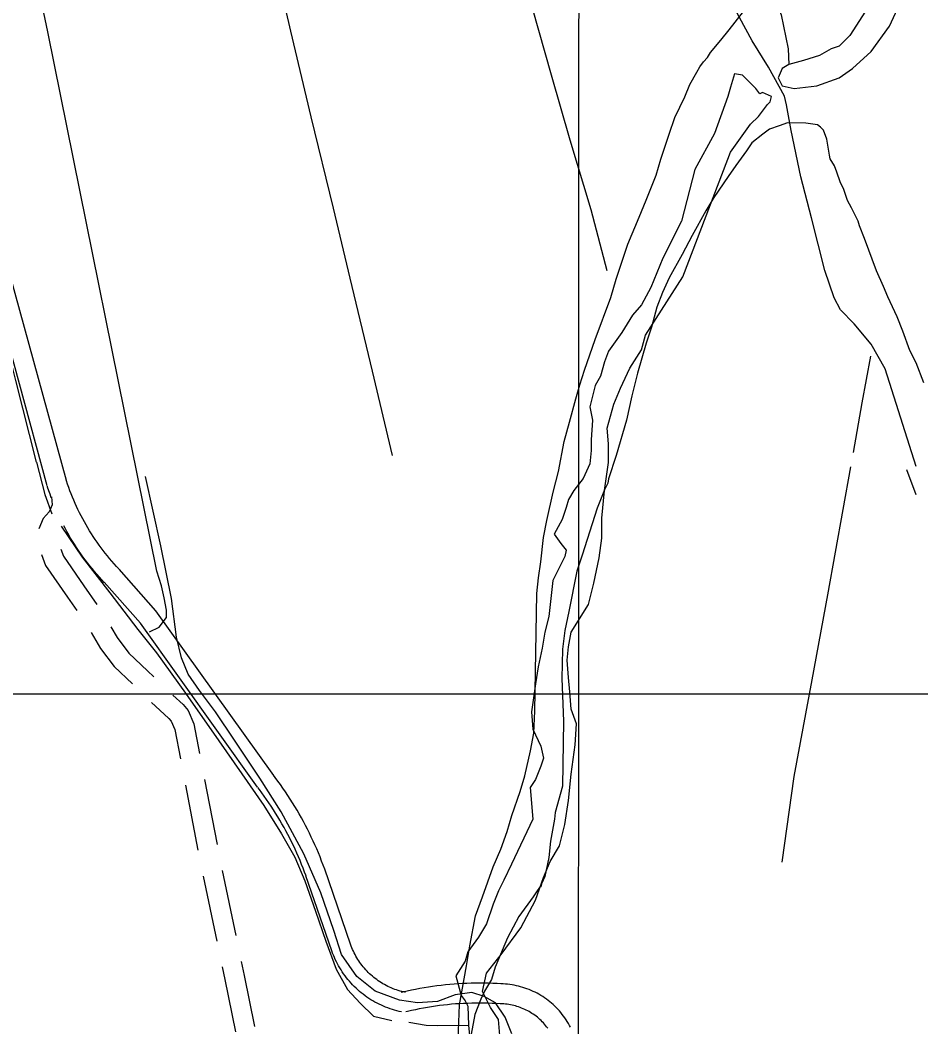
# Model space of a CAD drawing. Extents: x 3263578 to 3301413, y 764927 to 798602.
# Drawn here: x 3269510 to 3270869, y 787450 to 788969 of the extents above; entities that cross this region are included whole.
import ezdxf

# ---------------------------------------------------------------- set-up
doc = ezdxf.new("R2010")
doc.units = 0
for name, color, linetype in [('V-DTCH-CNTR', 7, 'Continuous'), ('V-GRID-MAJR', 7, 'Continuous'), ('V-ROAD-CNTR', 7, 'Continuous'), ('V-SITE-VEGE', 7, 'Continuous'), ('V-TOPO-SHOR', 7, 'Continuous')]:
    doc.layers.add(name, color=color, linetype=linetype)

msp = doc.modelspace()

# ---------------------------------------------------------------- linework, layer by layer
at = {"layer": 'V-DTCH-CNTR'}
msp.add_line((3270861.8, 788295.5), (3270815, 788442.9), dxfattribs=at)
for points in [[(3270072, 788312.1), (3270042, 788439.1), (3270008.2, 788579.3), (3269983.2, 788685), (3269949.5, 788822.8), (3269918.6, 788952.2), (3269886.2, 789091.2), (3269857.1, 789215.4), (3269821.3, 789363.7), (3269781.9, 789533.7), (3269763.6, 789604.9), (3269731.6, 789737.7), (3269697.3, 789883.6), (3269670.2, 790003.7), (3269651.3, 790092.5), (3269620.6, 790214.2), (3269587.1, 790352.3), (3269549.6, 790511.3), (3269510.7, 790670.5), (3269473.2, 790824.4), (3269435.3, 790984.9), (3269411.2, 791093.1)], [(3270815, 788442.9), (3270793.7, 788479.8), (3270768.3, 788510.8), (3270747.4, 788531.6), (3270737.9, 788549.6), (3270723.8, 788590.9), (3270703.6, 788670.4), (3270687.7, 788732.3), (3270673.3, 788802), (3270666.2, 788840.8), (3270663.3, 788853.9), (3270639.2, 788897.8), (3270614.6, 788937.6), (3270579.4, 789002.9)], [(3270251.7, 787440), (3270242.1, 787465.2), (3270227.2, 787486.6), (3270210, 787496.4), (3270191.8, 787502.2), (3270166.5, 787498.9), (3270139.8, 787488.5), (3270109.6, 787486.5), (3270082.5, 787490.9), (3270045.7, 787504.5), (3270018.1, 787526.5), (3269995.2, 787559.6), (3269983.6, 787595.6), (3269963.7, 787652.3), (3269938.2, 787711.5), (3269903.8, 787774.8), (3269871.7, 787825.6), (3269833.7, 787882.7), (3269805, 787925.6), (3269780.9, 787957.9), (3269763.6, 787982.5), (3269753.8, 788007), (3269746.3, 788037.9), (3269738.6, 788096.6), (3269722.4, 788176), (3269699.3, 788280.6)]]:
    msp.add_lwpolyline(points, dxfattribs=at)
at = {"layer": 'V-GRID-MAJR'}
for points in [[(3270349.3, 775829.6), (3270351, 781890.6), (3270352.8, 787952.6), (3270354.6, 794014.7), (3270354.6, 794015.7)], [(3267732.7, 787953.5), (3270352.8, 787952.6), (3275593.1, 787951.5), (3280833.3, 787951.1), (3286073.6, 787951.5), (3291313.9, 787952.6), (3296554.1, 787954.5), (3299174.3, 787955.8)]]:
    msp.add_spline(points, degree=3, dxfattribs=at)
at = {"layer": 'V-ROAD-CNTR'}
for p, q in [((3270861.8, 788252.5), (3270847.7, 788290.3)), ((3269759.5, 787815.1), (3269778.5, 787716.9)), ((3269788.4, 787823.5), (3269807.4, 787725.4)), ((3269786.2, 787677.7), (3269806.8, 787579.8)), ((3269815, 787686.1), (3269835.6, 787588.3))]:
    msp.add_line(p, q, dxfattribs=at)
for points in [[(3269551.2, 788266.2), (3269467, 788574), (3269311, 789162.8), (3269097.6, 789969.6)], [(3269580.1, 788274.1), (3269495.9, 788581.8), (3269340, 789170.5), (3269126.6, 789977.3)], [(3269557.4, 788248.2), (3269557.3, 788248.4), (3269555.4, 788253.7), (3269553.5, 788259), (3269551.8, 788264.3), (3269551.4, 788265.6)], [(3269659.2, 788141), (3269655.6, 788144.9), (3269652.1, 788148.7), (3269648.7, 788152.6), (3269645.3, 788156.5), (3269642, 788160.5), (3269638.8, 788164.6), (3269635.6, 788168.7), (3269632.5, 788172.8), (3269629.4, 788177), (3269626.4, 788181.2), (3269623.5, 788185.5), (3269620.6, 788189.8), (3269617.8, 788194.1), (3269615, 788198.5), (3269612.3, 788203), (3269609.7, 788207.5), (3269607.2, 788212), (3269604.7, 788216.5), (3269602.3, 788221.1), (3269599.9, 788225.7), (3269597.6, 788230.4), (3269595.4, 788235.1), (3269593.3, 788239.8), (3269591.2, 788244.6), (3269589.2, 788249.3), (3269587.3, 788254.2), (3269585.4, 788259), (3269583.6, 788263.9), (3269581.9, 788268.8), (3269580.3, 788273.7), (3269579.9, 788274.8)], [(3269557.9, 788249.8), (3269558.5, 788237.8), (3269554.1, 788227), (3269545.2, 788217.1), (3269538.7, 788201.4)], [(3269637.3, 788120.5), (3269633.5, 788124.5), (3269629.8, 788128.7), (3269626, 788132.9), (3269622.4, 788137.2), (3269618.8, 788141.6), (3269615.3, 788145.9), (3269611.8, 788150.4), (3269608.4, 788154.9), (3269605.1, 788159.4), (3269601.8, 788164), (3269598.6, 788168.6), (3269595.5, 788173.3), (3269592.4, 788178.1), (3269589.5, 788182.8), (3269586.5, 788187.6), (3269583.7, 788192.5), (3269580.9, 788197.4), (3269578.2, 788202.3), (3269576.3, 788206.1)], [(3269542.6, 788162.6), (3269548.8, 788146.4), (3269581.7, 788098.5), (3269595.7, 788078.4)], [(3269571.5, 788171), (3269575.6, 788160.4), (3269606.4, 788115.6), (3269625.9, 788087.5)], [(3269892.8, 787829.4), (3269715.2, 788078), (3269659.5, 788140.7)], [(3269868.4, 787812), (3269691.8, 788059.2), (3269637.1, 788120.8)], [(3269647.3, 788053.7), (3269656.5, 788037.6), (3269674.5, 788013.8), (3269702.2, 787987.5), (3269711.9, 787978.2)], [(3269617.7, 788045), (3269631.4, 788021), (3269652.1, 787993.8), (3269679.7, 787967.5)], [(3269740.8, 787950.6), (3269756.4, 787936.4), (3269763.9, 787927.5), (3269772.5, 787907.6), (3269780.9, 787862.8)], [(3269708.5, 787939.7), (3269714.5, 787933.9), (3269734.8, 787915.5), (3269738.2, 787911.5), (3269743.6, 787898.8), (3269752, 787854.4)], [(3269969.7, 787688.3), (3269967.5, 787694.4), (3269965.1, 787700.5), (3269962.7, 787706.6), (3269960.2, 787712.7), (3269957.7, 787718.8), (3269955, 787724.8), (3269952.3, 787730.7), (3269949.5, 787736.7), (3269946.7, 787742.6), (3269943.7, 787748.5), (3269940.7, 787754.3), (3269937.6, 787760.1), (3269934.5, 787765.8), (3269931.3, 787771.6), (3269928, 787777.2), (3269924.6, 787782.9), (3269921.1, 787788.5), (3269917.6, 787794), (3269914.1, 787799.5), (3269910.4, 787805), (3269906.7, 787810.4), (3269902.9, 787815.7), (3269899.1, 787821.1), (3269895.2, 787826.3), (3269892.5, 787829.8)], [(3269941.5, 787678), (3269939.4, 787683.9), (3269937.2, 787689.7), (3269934.9, 787695.4), (3269932.5, 787701.2), (3269930.1, 787706.9), (3269927.6, 787712.5), (3269925.1, 787718.2), (3269922.4, 787723.8), (3269919.8, 787729.3), (3269917, 787734.9), (3269914.1, 787740.4), (3269911.2, 787745.8), (3269908.3, 787751.3), (3269905.2, 787756.7), (3269902.1, 787762), (3269898.9, 787767.3), (3269895.7, 787772.6), (3269892.4, 787777.8), (3269889, 787783), (3269885.6, 787788.1), (3269882.1, 787793.2), (3269878.5, 787798.3), (3269874.9, 787803.3), (3269871.2, 787808.3), (3269868.7, 787811.6)], [(3270008.7, 787574.9), (3269969.8, 787688)], [(3269980.3, 787565.2), (3269941.4, 787678.3)], [(3270091.7, 787502.4), (3270088.8, 787503), (3270086.1, 787503.7), (3270083.4, 787504.4), (3270080.7, 787505.2), (3270078, 787506.1), (3270075.4, 787507), (3270072.7, 787508), (3270070.1, 787509.1), (3270067.6, 787510.3), (3270065, 787511.5), (3270062.5, 787512.7), (3270060.1, 787514.1), (3270057.6, 787515.5), (3270055.2, 787516.9), (3270052.9, 787518.4), (3270050.5, 787520), (3270048.2, 787521.6), (3270046, 787523.3), (3270043.8, 787525), (3270041.6, 787526.8), (3270039.5, 787528.7), (3270037.4, 787530.6), (3270035.4, 787532.5), (3270033.5, 787534.5), (3270031.5, 787536.6), (3270029.7, 787538.7), (3270027.9, 787540.8), (3270026.1, 787543), (3270024.4, 787545.3), (3270022.8, 787547.5), (3270021.2, 787549.9), (3270019.7, 787552.2), (3270018.2, 787554.6), (3270016.8, 787557), (3270015.4, 787559.5), (3270014.1, 787562), (3270012.9, 787564.5), (3270011.8, 787567.1), (3270010.7, 787569.7), (3270009.7, 787572.3), (3270008.7, 787575), (3270008.6, 787575.1)], [(3270085.3, 787473.1), (3270082, 787473.8), (3270078.5, 787474.6), (3270075.1, 787475.6), (3270071.7, 787476.6), (3270068.3, 787477.7), (3270064.9, 787478.9), (3270061.6, 787480.2), (3270058.3, 787481.6), (3270055.1, 787483), (3270051.8, 787484.5), (3270048.7, 787486.1), (3270045.5, 787487.8), (3270042.4, 787489.6), (3270039.4, 787491.4), (3270036.4, 787493.3), (3270033.4, 787495.3), (3270030.5, 787497.4), (3270027.7, 787499.5), (3270024.9, 787501.7), (3270022.1, 787504), (3270019.5, 787506.4), (3270016.9, 787508.8), (3270014.3, 787511.3), (3270011.8, 787513.8), (3270009.4, 787516.4), (3270007, 787519.1), (3270004.7, 787521.8), (3270002.5, 787524.6), (3270000.3, 787527.4), (3269998.2, 787530.3), (3269996.2, 787533.2), (3269994.3, 787536.2), (3269992.4, 787539.2), (3269990.6, 787542.3), (3269988.9, 787545.5), (3269987.3, 787548.6), (3269985.7, 787551.8), (3269984.3, 787555.1), (3269982.9, 787558.4), (3269981.6, 787561.7), (3269980.4, 787564.9), (3269980.4, 787565.1)], [(3269815, 787540.7), (3269818.9, 787522), (3269835, 787442.7)], [(3269843.9, 787549.1), (3269848.3, 787528.1), (3269863.9, 787451.2)], [(3270236, 787515.3), (3270229.6, 787515.6), (3270223.1, 787515.9), (3270216.6, 787516.1), (3270210.1, 787516.2), (3270203.6, 787516.3), (3270197.1, 787516.2), (3270190.7, 787516.1), (3270184.2, 787515.9), (3270177.7, 787515.6), (3270171.2, 787515.2), (3270164.7, 787514.8), (3270158.2, 787514.2), (3270151.8, 787513.6), (3270145.3, 787512.9), (3270138.8, 787512.1), (3270132.4, 787511.3), (3270126, 787510.3), (3270119.6, 787509.3), (3270113.1, 787508.2), (3270106.8, 787507), (3270100.4, 787505.7), (3270094, 787504.4), (3270087.7, 787502.9), (3270085.1, 787502.3)], [(3270340.6, 787449.8), (3270339, 787452.7), (3270337.4, 787455.6), (3270335.6, 787458.4), (3270333.8, 787461.2), (3270331.9, 787464), (3270330, 787466.7), (3270328, 787469.3), (3270325.9, 787471.9), (3270323.7, 787474.4), (3270321.4, 787476.9), (3270319.1, 787479.3), (3270316.8, 787481.6), (3270314.3, 787483.9), (3270311.8, 787486.1), (3270309.3, 787488.2), (3270306.6, 787490.3), (3270304, 787492.3), (3270301.3, 787494.2), (3270298.5, 787496), (3270295.7, 787497.8), (3270292.8, 787499.5), (3270289.9, 787501.1), (3270286.9, 787502.6), (3270283.9, 787504), (3270280.9, 787505.4), (3270277.8, 787506.7), (3270274.7, 787507.9), (3270271.5, 787509), (3270268.4, 787510), (3270265.2, 787510.9), (3270262, 787511.8), (3270258.7, 787512.5), (3270255.4, 787513.2), (3270252.2, 787513.8), (3270248.9, 787514.2), (3270245.6, 787514.6), (3270242.3, 787514.9), (3270238.9, 787515.2), (3270235.7, 787515.3), (3270235.5, 787515.3)], [(3270234.3, 787485.3), (3270228.1, 787485.7), (3270222, 787485.9), (3270215.9, 787486.1), (3270209.8, 787486.2), (3270203.7, 787486.3), (3270197.5, 787486.2), (3270191.4, 787486.1), (3270185.3, 787485.9), (3270179.2, 787485.6), (3270173.1, 787485.3), (3270167, 787484.9), (3270160.9, 787484.4), (3270154.8, 787483.8), (3270148.7, 787483.1), (3270142.6, 787482.4), (3270136.6, 787481.6), (3270130.5, 787480.7), (3270124.5, 787479.7), (3270118.5, 787478.7), (3270112.4, 787477.5), (3270106.4, 787476.3), (3270100.5, 787475.1), (3270094.5, 787473.7), (3270091.9, 787473.1)], [(3270306, 787448.7), (3270304.4, 787450.7), (3270302.9, 787452.6), (3270301.2, 787454.5), (3270299.5, 787456.4), (3270297.8, 787458.2), (3270296, 787459.9), (3270294.2, 787461.6), (3270292.3, 787463.3), (3270290.4, 787464.9), (3270288.4, 787466.5), (3270286.4, 787468), (3270284.3, 787469.4), (3270282.2, 787470.8), (3270280.1, 787472.1), (3270278, 787473.4), (3270275.8, 787474.6), (3270273.5, 787475.7), (3270271.3, 787476.8), (3270269, 787477.8), (3270266.7, 787478.8), (3270264.3, 787479.7), (3270262, 787480.5), (3270259.6, 787481.3), (3270257.2, 787482), (3270254.7, 787482.6), (3270252.3, 787483.2), (3270249.8, 787483.7), (3270247.4, 787484.1), (3270244.9, 787484.5), (3270242.4, 787484.8), (3270239.9, 787485), (3270237.4, 787485.2), (3270234.8, 787485.3), (3270234.8, 787485.3)]]:
    msp.add_lwpolyline(points, dxfattribs=at)
at = {"layer": 'V-SITE-VEGE'}
for points in [[(3270207.6, 787646.5), (3270223.9, 787691.8), (3270235.5, 787718.3), (3270244.8, 787744.8), (3270251.8, 787769.1), (3270264.6, 787805.6), (3270271.7, 787828.8), (3270280.1, 787866.5), (3270284.9, 787893.1), (3270286.6, 787926.4), (3270289.4, 788104.1), (3270292, 788127.4), (3270295.8, 788151.8), (3270299.7, 788188.4), (3270304.5, 788213.9), (3270314.1, 788257), (3270322.4, 788288), (3270330.9, 788333.4), (3270339.1, 788362.2), (3270348.6, 788397.6), (3270354.5, 788418.6), (3270361.5, 788440.7), (3270377.8, 788487.1), (3270401, 788550.1), (3270409.3, 788577.8), (3270418.6, 788606.5), (3270426.8, 788630.8), (3270444.1, 788671.6), (3270454.5, 788697), (3270469.6, 788734.6), (3270476.6, 788758.9), (3270489.4, 788796.5), (3270497.6, 788821.9), (3270512.6, 788852.8), (3270520.6, 788871.5), (3270531, 788890.3), (3270535.5, 788898), (3270541.2, 788905.6), (3270546.9, 788912.2), (3270551.4, 788919.9), (3270567.3, 788938.6), (3270579.8, 788953.9), (3270601.3, 788981.4)], [(3270873.4, 788421.4), (3270861.7, 788451.6), (3270852, 788470.6), (3270841.4, 788499.7), (3270832.8, 788521), (3270818.9, 788551.2), (3270812.4, 788566.8), (3270801.7, 788590.3), (3270783.6, 788639.5), (3270776.1, 788658.5), (3270774, 788665.2), (3270764.3, 788685.4), (3270757.9, 788696.6), (3270752.6, 788713.4), (3270747.2, 788724.6), (3270741.9, 788739.1), (3270738.7, 788749.1), (3270732.2, 788759.2), (3270731.2, 788764.8), (3270727.1, 788789.3), (3270721.8, 788802.7), (3270717.4, 788807.3), (3270713, 788810.7), (3270695.3, 788813.2), (3270667.5, 788813.6), (3270655.2, 788809.4), (3270640.7, 788804), (3270630.6, 788796.4), (3270613.7, 788783.4), (3270605.7, 788771.3), (3270589.8, 788749.3), (3270578.4, 788732.8), (3270556.8, 788700.9), (3270544.3, 788681.1), (3270523.7, 788643.7), (3270508.8, 788615), (3270489.3, 788579.8), (3270478.9, 788557.7), (3270470.8, 788535.7), (3270462.6, 788505.8), (3270454.4, 788481.5), (3270441.4, 788436.1), (3270433.1, 788401.8), (3270424.7, 788365.3), (3270409.4, 788312.2), (3270397.8, 788276.8), (3270396.5, 788270.2), (3270391.9, 788260.2), (3270380.4, 788232.6), (3270358.1, 788161.9)], [(3270358.1, 788161.9), (3270350, 788137.6), (3270337.9, 788076.7), (3270331.9, 788047.9), (3270328.1, 788020.1), (3270327.4, 787975.7), (3270328.1, 787950.1), (3270329.7, 787911.2), (3270328.1, 787813.5), (3270317.5, 787773.6), (3270316.2, 787763.7), (3270310.1, 787730.4), (3270307.5, 787706), (3270301.5, 787677.2), (3270296.8, 787666.2), (3270295.7, 787661.8), (3270293.4, 787660.7), (3270288.9, 787654.1), (3270284.3, 787646.4), (3270262.7, 787616.7), (3270245.5, 787584.8), (3270227, 787540.6), (3270221.2, 787521.8), (3270210.9, 787504.2), (3270205.2, 787492.1), (3270195.9, 787468.9), (3270187.4, 787423.5)], [(3270170.9, 787431.5), (3270172.8, 787483.7), (3270183.7, 787542.4), (3270188.7, 787572.4), (3270197.2, 787617.8), (3270207.6, 787646.5)]]:
    msp.add_lwpolyline(points, dxfattribs=at)
at = {"layer": 'V-TOPO-SHOR'}
for points in [[(3269705.5, 788046.1), (3269720.1, 788053.4), (3269731, 788068), (3269731, 788079), (3269727.4, 788097.2), (3269723.7, 788115.5), (3269716.4, 788137.4), (3269552.3, 788951.1), (3269351.7, 789899.8), (3269224, 790520.1)], [(3269944.9, 790151.7), (3270260.3, 790217.2), (3270369.7, 789826.8), (3270519.3, 789334.1), (3270657.9, 788976.5), (3270668.9, 788925.4), (3270668.9, 788925.4), (3270669.7, 788901.5)], [(3270395.5, 788590.7), (3270371.5, 788682.7), (3270340.1, 788787.4), (3270311.7, 788885.7), (3270283.3, 788986.4), (3270252, 789097.1), (3270215.2, 789225.9), (3270185.6, 789332.5), (3270154.5, 789436.9), (3270118.6, 789558.5), (3270086, 789670.6), (3270049, 789796.3), (3270018.1, 789901.2), (3269991.7, 789999), (3269944.9, 790151.7), (3269882.6, 790141.5), (3269814.9, 790127.3), (3269739.8, 790109.8), (3269661.6, 790096.3)], [(3269534.8, 788302.2), (3269504.1, 788425.3), (3269476.6, 788531.7), (3269445.1, 788649.9), (3269408.6, 788786.8), (3269375.4, 788914.1), (3269344.2, 789030.5), (3269307.6, 789171.3), (3269270, 789312.6), (3269230.6, 789469.3), (3269188.8, 789620.4), (3269151.5, 789764.4), (3269116, 789902.1), (3269092.5, 789977.7), (3269075, 790047.1)], [(3270789.7, 788989.4), (3270761.7, 788945.5), (3270745.7, 788929.5), (3270733.7, 788925.5), (3270715.7, 788915.5), (3270691.7, 788907.5), (3270669.7, 788901.5), (3270659.7, 788895.5), (3270653.7, 788881.5), (3270659.7, 788869.5), (3270677.7, 788865.5), (3270711.7, 788869.5), (3270745.7, 788881.5), (3270765.7, 788895.5), (3270793.7, 788921.5), (3270821.7, 788959.4), (3270833.7, 788985.4)], [(3270233.6, 787437.6), (3270231.6, 787461.6), (3270219.6, 787479.6), (3270207.6, 787503.6), (3270213.6, 787531.6), (3270235.6, 787559.6), (3270265.6, 787599.6), (3270287.6, 787641.6), (3270299.6, 787675.6), (3270309.6, 787699.6), (3270323.6, 787723.6), (3270331.6, 787755.6), (3270337.6, 787791.6), (3270341.6, 787831.5), (3270347.6, 787875.5), (3270349.6, 787907.5), (3270341.6, 787929.5), (3270339.6, 787955.5), (3270337.6, 787977.5), (3270335.6, 788003.5), (3270337.6, 788023.5), (3270341.6, 788045.5), (3270367.6, 788087.5), (3270375.6, 788119.5), (3270383.6, 788157.5), (3270387.6, 788187.5), (3270387.6, 788217.5), (3270391.6, 788259.5), (3270397.6, 788301.5), (3270397.6, 788329.5), (3270395.6, 788353.5), (3270405.7, 788389.5), (3270415.7, 788413.5), (3270429.7, 788443.5), (3270447.7, 788471.5), (3270453.7, 788493.5), (3270509.7, 788581.5), (3270531.7, 788639.5), (3270581.7, 788769.5), (3270611.7, 788811.5), (3270623.7, 788823.5), (3270637.7, 788841.5), (3270641.7, 788845.5), (3270643.7, 788853.5), (3270629.7, 788859.5), (3270625.7, 788857.5), (3270619.7, 788865.5), (3270605.7, 788879.5), (3270599.7, 788885.5), (3270587.7, 788887.5), (3270581.7, 788867.5), (3270577.7, 788853.5), (3270557.7, 788797.5), (3270527.7, 788743.5), (3270507.7, 788665.5), (3270479.7, 788609.5), (3270461.7, 788565.5), (3270447.7, 788539.5), (3270433.7, 788523.5), (3270417.7, 788497.5), (3270397.7, 788469.5), (3270391.7, 788453.5), (3270385.7, 788431.5), (3270377.7, 788417.5), (3270369.7, 788385.5), (3270373.7, 788365.5), (3270371.6, 788335.5), (3270371.6, 788319.5), (3270369.6, 788299.5), (3270359.6, 788277.5), (3270345.6, 788259.5), (3270337.6, 788245.5), (3270333.6, 788233.5), (3270327.6, 788215.5), (3270315.6, 788193.5), (3270325.6, 788179.5), (3270333.6, 788169.5), (3270331.6, 788159.5), (3270319.6, 788135.5), (3270313.6, 788123.5), (3270311.6, 788105.5), (3270307.6, 788069.5), (3270301.6, 788045.5), (3270297.6, 788021.5), (3270291.6, 787993.5), (3270287.6, 787967.5), (3270281.6, 787925.6), (3270283.6, 787899.6), (3270295.6, 787873.6), (3270299.6, 787855.6), (3270295.6, 787843.6), (3270287.6, 787823.6), (3270279.6, 787811.6), (3270283.6, 787763.6), (3270251.6, 787695.6), (3270239.6, 787671.6), (3270231.6, 787655.6), (3270223.6, 787635.6), (3270213.6, 787605.6), (3270201.6, 787585.6), (3270185.6, 787563.6), (3270181.6, 787549.6), (3270167.6, 787527.6), (3270175.6, 787497.6), (3270181.6, 787489.6), (3270185.6, 787481.6), (3270186.4, 787453.1), (3270191.6, 787401.6)], [(3270792.7, 788461.6), (3270779.9, 788391.5), (3270766.6, 788316.8)], [(3269534.8, 788302.2), (3269547.8, 788253), (3269558.4, 788224)], [(3270659.6, 787698.7), (3270677.9, 787827.9), (3270704.9, 787973.8), (3270728.6, 788101.7), (3270763.2, 788295.2)], [(3269572.4, 788205.6), (3269604, 788158.5), (3269645.7, 788105.1), (3269687.7, 788049.5), (3269715.8, 788014.6), (3269759.7, 787953.6), (3269810.2, 787882), (3269844.7, 787831.9), (3269877.9, 787784.1), (3269904.5, 787741.7), (3269924.5, 787706.5), (3269939.7, 787670.6), (3269955.9, 787625.1), (3269971.6, 787579.6), (3269986.9, 787537.2), (3270004.1, 787506.7), (3270023.3, 787486), (3270043.5, 787466.7), (3270071.1, 787459.9)], [(3270096.8, 787457.7), (3270122.9, 787453.2), (3270139.2, 787452.4), (3270186.4, 787453.1)]]:
    msp.add_lwpolyline(points, dxfattribs=at)

doc.saveas('drawing.dxf')
